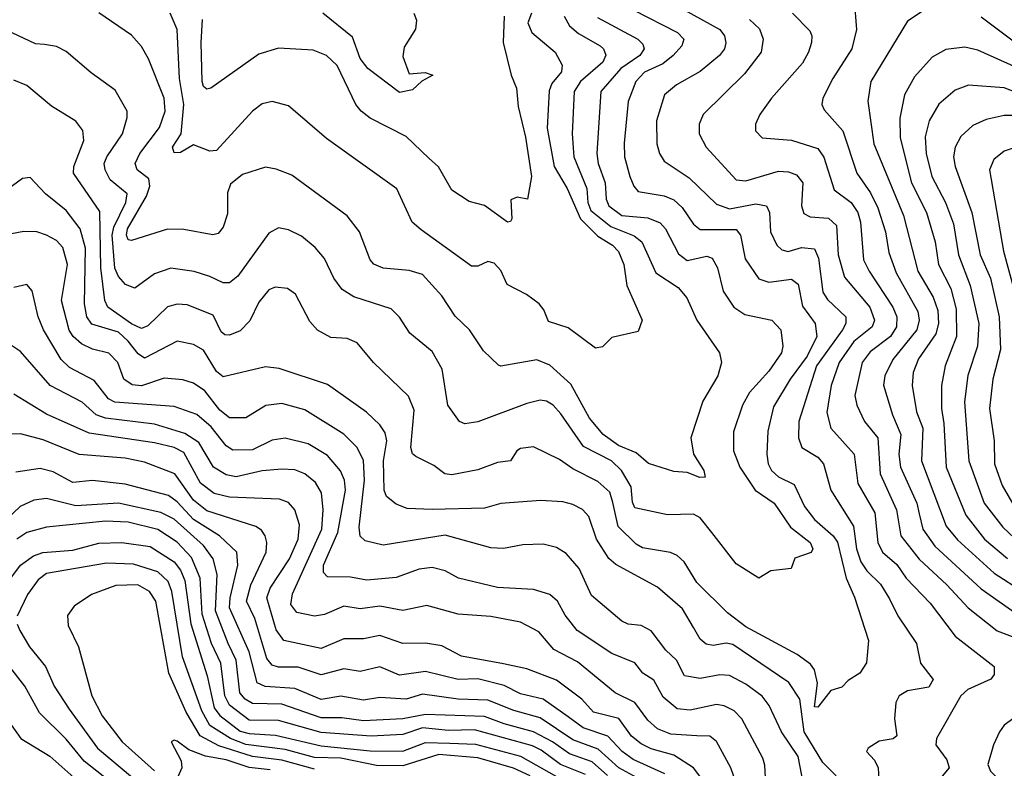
# Model space of a CAD drawing. Extents: x 1308313 to 1441400, y 959662 to 1036319.
# Tile 301 of 656: x 1351463 to 1354476, y 1003494 to 1005785. Entities that reach past the tile are written whole.
import ezdxf

# ---------------------------------------------------------------- set-up
doc = ezdxf.new("R2010")
doc.units = 0

msp = doc.modelspace()

# ---------------------------------------------------------------- linework, layer by layer
at = {"layer": '0CON10XD'}
for points in [[(1354016.7, 1005845), (1354024, 1005755), (1354008.8, 1005695), (1353950.8, 1005605), (1353920, 1005545), (1353917.7, 1005525), (1353925, 1005508.9), (1353981.4, 1005445), (1354024.3, 1005315), (1354066.7, 1005255), (1354089, 1005209), (1354112, 1005135), (1354122.3, 1005072.3), (1354145, 1005009.6), (1354211.4, 1004891.4), (1354214.8, 1004865), (1354208.3, 1004835), (1354134.9, 1004745.1), (1354110.4, 1004695), (1354106.5, 1004666.5), (1354133.6, 1004575), (1354159, 1004515), (1354153.2, 1004455), (1354157.9, 1004415), (1354207.9, 1004305), (1354215, 1004272.5), (1354226.2, 1004225), (1354263.1, 1004173.1), (1354405, 1004042.7), (1354515.1, 1003965.1)], [(1353231, 1005791), (1353354.7, 1005725), (1353370.1, 1005710.1), (1353374.2, 1005695), (1353360.5, 1005675), (1353301.9, 1005635), (1353240.7, 1005565), (1353229, 1005375), (1353232.8, 1005345), (1353254.5, 1005285), (1353257.4, 1005235), (1353265.2, 1005215), (1353305, 1005184.9), (1353385, 1005178.6), (1353422.7, 1005162.7), (1353438.6, 1005145), (1353478.3, 1005068.3), (1353505, 1005047.4), (1353565, 1005061.4), (1353581.5, 1005055), (1353598.6, 1005025), (1353615, 1004954.3), (1353647.9, 1004905), (1353682.1, 1004882.1), (1353764.2, 1004865), (1353791.5, 1004835), (1353797.6, 1004785), (1353794.1, 1004765), (1353755, 1004708.8), (1353696.4, 1004643.6), (1353674.8, 1004605), (1353647.2, 1004522.8), (1353646.9, 1004465), (1353666.2, 1004415), (1353713.2, 1004345), (1353771.9, 1004305), (1353821.4, 1004231.4), (1353882.2, 1004185), (1353889.5, 1004165), (1353885, 1004154), (1353835, 1004136.2), (1353823.3, 1004105), (1353761.7, 1004098.3), (1353725, 1004075.8), (1353655, 1004119.4), (1353580.4, 1004215), (1353545, 1004260.4), (1353525, 1004271.4), (1353445, 1004269.2), (1353345, 1004290.4), (1353337.9, 1004307.9), (1353333.7, 1004355), (1353304.4, 1004405), (1353273.3, 1004435), (1353188.3, 1004478.3), (1353118.8, 1004578.8), (1353095.2, 1004605.2), (1353075, 1004617.3), (1353055, 1004620), (1353015, 1004610.4), (1352865, 1004553.8), (1352825, 1004547.9), (1352808.1, 1004555), (1352772.7, 1004605), (1352755.8, 1004715), (1352725, 1004768.9), (1352656.9, 1004825), (1352625, 1004874.4), (1352599.4, 1004899.4), (1352485, 1004936.8), (1352449.4, 1004959.4), (1352423.8, 1004993.8), (1352395, 1005053.3), (1352367.3, 1005087.3), (1352325, 1005122.1), (1352285, 1005141.8), (1352255, 1005148.1), (1352225, 1005131.4), (1352130.1, 1004999.9), (1352105, 1004979.6), (1352085, 1004979.2), (1352045, 1004999.1), (1351996.4, 1005013.6), (1351925, 1005024.6), (1351875, 1005007.3), (1351815, 1004962.9), (1351786.2, 1004973.8), (1351765, 1004998.4), (1351754.3, 1005024.3), (1351745.3, 1005125), (1351750.8, 1005149.2), (1351788, 1005225), (1351792, 1005252), (1351740, 1005295), (1351723.9, 1005325), (1351721.7, 1005345), (1351729, 1005365), (1351776.9, 1005435), (1351792.1, 1005485), (1351791.2, 1005505), (1351755, 1005569.4), (1351681.9, 1005621.9), (1351605, 1005687.5), (1351575, 1005703.1), (1351538.5, 1005708.5), (1351510.8, 1005710.7), (1351422.7, 1005752.7)], [(1353340, 1005815), (1353476.2, 1005745), (1353495.3, 1005725), (1353489.1, 1005705), (1353462.8, 1005675), (1353430.4, 1005649.6), (1353375, 1005624), (1353348.1, 1005595), (1353325.2, 1005534.8), (1353313, 1005407), (1353313.9, 1005365), (1353330.2, 1005305), (1353341.6, 1005275), (1353355, 1005259.2), (1353435, 1005245.2), (1353465, 1005233.8), (1353489.9, 1005209.9), (1353525, 1005158.7), (1353545, 1005142.6), (1353655, 1005142.4), (1353668.1, 1005125), (1353682.3, 1005052.3), (1353725, 1004991.8), (1353755, 1004981.4), (1353825, 1004990.6), (1353844.8, 1004974.8), (1353858.3, 1004908.3), (1353897, 1004855), (1353902, 1004815), (1353872.8, 1004755), (1353820.4, 1004685), (1353769.9, 1004600.1), (1353752.4, 1004525), (1353749.5, 1004455), (1353753.3, 1004425), (1353763.1, 1004405), (1353785, 1004385.8), (1353832.3, 1004362.3), (1353863.9, 1004295), (1353894.7, 1004255), (1353952.6, 1004205), (1353965.8, 1004185.8), (1353991.5, 1004075), (1354017.8, 1004017.8), (1354060.2, 1003885), (1354053.7, 1003816.3), (1354034.2, 1003785), (1353997.9, 1003762.1), (1353978.3, 1003741.7), (1353945, 1003732.1), (1353905, 1003681.1), (1353895, 1003681.2), (1353904, 1003754), (1353895.2, 1003795.2), (1353882.4, 1003812.4), (1353841.7, 1003841.7), (1353685, 1003927), (1353629, 1003969), (1353535, 1004062.7), (1353496.1, 1004125), (1353475, 1004144.6), (1353454, 1004154), (1353368.6, 1004168.6), (1353349.3, 1004179.3), (1353293.8, 1004233.8), (1353277.5, 1004307.5), (1353268.2, 1004338.2), (1353231.5, 1004371.5), (1353155, 1004410.5), (1353115, 1004439.1), (1353035, 1004477.5), (1352995, 1004471.9), (1352984.2, 1004465), (1352965, 1004434.2), (1352925, 1004429.4), (1352865, 1004406.9), (1352785, 1004391.6), (1352764.2, 1004395), (1352730.5, 1004420.5), (1352675, 1004447.5), (1352665, 1004455.8), (1352659.7, 1004475), (1352669.5, 1004589.5), (1352652.2, 1004632.2), (1352545.6, 1004735), (1352495, 1004795.6), (1352465, 1004809.2), (1352415, 1004811.8), (1352374.3, 1004834.3), (1352351, 1004861), (1352306.5, 1004945), (1352282.3, 1004962.3), (1352245, 1004966.2), (1352225, 1004957.9), (1352195, 1004920), (1352167, 1004863), (1352137.1, 1004832.9), (1352105, 1004818.8), (1352090.1, 1004820.1), (1352079.5, 1004829.5), (1352055, 1004880.8), (1351975, 1004911.8), (1351945, 1004914.3), (1351915, 1004905.8), (1351855, 1004847.3), (1351835, 1004840), (1351805, 1004853.9), (1351732.9, 1004905), (1351723.2, 1004925), (1351711.4, 1005025), (1351707.8, 1005197.8), (1351627.3, 1005315), (1351628.6, 1005335), (1351658.6, 1005415), (1351655.8, 1005445.8), (1351635, 1005474.5), (1351560.4, 1005520.4), (1351485, 1005583.5), (1351445, 1005599.6)], [(1353128.4, 1005795), (1353145.7, 1005765.7), (1353172.9, 1005742.9), (1353238.8, 1005705), (1353249.6, 1005695), (1353256.2, 1005676.2), (1353247.1, 1005655), (1353179.4, 1005595), (1353159.8, 1005565), (1353153, 1005435), (1353158.3, 1005365), (1353198.4, 1005268.4), (1353201.8, 1005225), (1353211, 1005201), (1353271.7, 1005151.7), (1353342.7, 1005122.7), (1353366.4, 1005105), (1353409.8, 1005009.8), (1353477.5, 1004965), (1353503.8, 1004933.8), (1353534.7, 1004865), (1353604.4, 1004765), (1353610, 1004735), (1353599.5, 1004695), (1353553.3, 1004616.7), (1353516.8, 1004505), (1353524.2, 1004455), (1353556.8, 1004405), (1353560, 1004385), (1353543.8, 1004383.8), (1353505, 1004398.6), (1353465, 1004402.3), (1353386.9, 1004426.9), (1353349.2, 1004459.2), (1353295, 1004481.7), (1353248.6, 1004515), (1353206.2, 1004565), (1353148.8, 1004668.8), (1353085, 1004727.3), (1353045, 1004743.2), (1352935, 1004724.3), (1352927.5, 1004727.5), (1352881.7, 1004771.7), (1352838.9, 1004835), (1352795, 1004877.1), (1352755, 1004939.6), (1352695.6, 1005005), (1352655, 1005016.7), (1352575, 1005024.1), (1352546.7, 1005036.7), (1352535, 1005050), (1352502.9, 1005135), (1352465, 1005184.6), (1352295, 1005308.5), (1352247.7, 1005327.7), (1352215, 1005332.9), (1352145, 1005310.4), (1352108.3, 1005281.8), (1352098.2, 1005255), (1352099.1, 1005190.9), (1352085, 1005149.2), (1352070.2, 1005129.8), (1352053.8, 1005126.2), (1351965, 1005142.8), (1351915, 1005143.6), (1351805, 1005108.9), (1351795, 1005110.5), (1351789.2, 1005125), (1351792.3, 1005145), (1351850.3, 1005245), (1351861.4, 1005275), (1351857.7, 1005297.7), (1351822.1, 1005325), (1351815.8, 1005345), (1351830.8, 1005375), (1351890.5, 1005455), (1351907.7, 1005505), (1351904.4, 1005545), (1351856.4, 1005665), (1351835, 1005702.5), (1351805, 1005737.5), (1351705, 1005805.3)], [(1353029.4, 1005805), (1353018, 1005775), (1353030, 1005745), (1353101.8, 1005685), (1353123.2, 1005645), (1353120.9, 1005625), (1353091.1, 1005588.9), (1353082.9, 1005567.1), (1353077.3, 1005452.7), (1353097.9, 1005335), (1353138, 1005268), (1353179, 1005175), (1353232.1, 1005122.1), (1353276.8, 1005095), (1353295.6, 1005075), (1353311.4, 1005035), (1353320.8, 1004970.8), (1353367.5, 1004865), (1353355, 1004830), (1353275, 1004812), (1353246.7, 1004783.3), (1353225, 1004779.4), (1353141.5, 1004841.5), (1353081.2, 1004861.2), (1353066.9, 1004896.9), (1353052.5, 1004915), (1353013.3, 1004943.3), (1352954, 1004974), (1352935, 1005016.9), (1352915, 1005039.1), (1352895, 1005044.4), (1352865, 1005030.8), (1352845, 1005030.6), (1352691.2, 1005141.2), (1352663.3, 1005165), (1352616.9, 1005266.9), (1352401.4, 1005421.4), (1352285, 1005521.1), (1352235, 1005534.5), (1352205, 1005527.5), (1352175, 1005504.5), (1352065, 1005384.7), (1352045, 1005382.3), (1351995, 1005401.6), (1351955, 1005378.2), (1351935, 1005376.7), (1351930.5, 1005395), (1351956.4, 1005435), (1351964.9, 1005525), (1351952, 1005605), (1351944.4, 1005754.4), (1351923.6, 1005805)], [(1352945.3, 1005795.3), (1352942.5, 1005715), (1352967.1, 1005615), (1352983.5, 1005575), (1352988.6, 1005518.6), (1353010.8, 1005425), (1353028.8, 1005305), (1353016.7, 1005235), (1352985, 1005241.2), (1352966.2, 1005233.8), (1352969.2, 1005175), (1352965, 1005166.7), (1352955, 1005164.5), (1352885, 1005215.5), (1352838.3, 1005228.3), (1352785, 1005263.1), (1352744.3, 1005334.3), (1352715, 1005360.7), (1352645, 1005427.5), (1352535, 1005482.8), (1352507.3, 1005505), (1352491.8, 1005525), (1352434.7, 1005644.7), (1352401.4, 1005675), (1352361.3, 1005691.3), (1352255, 1005697.3), (1352195, 1005678.9), (1352047.5, 1005575), (1352035, 1005572.3), (1352025, 1005580), (1352021, 1005595), (1352017.6, 1005715), (1352022.3, 1005785)], [(1352668.6, 1005805), (1352677.1, 1005782.9), (1352674.2, 1005755.8), (1352639.4, 1005700.6), (1352635, 1005672.5), (1352655, 1005618.8), (1352703.3, 1005623.3), (1352727.1, 1005615), (1352693.3, 1005596.7), (1352665, 1005569.5), (1352625, 1005561.4), (1352527.8, 1005635), (1352505, 1005665.8), (1352481.1, 1005731.1), (1352390, 1005805)], [(1353496.1, 1005815), (1353605.3, 1005755), (1353619.7, 1005735), (1353624, 1005714), (1353619.5, 1005695), (1353604.5, 1005675.5), (1353545, 1005626.5), (1353472.7, 1005585), (1353435.7, 1005554.3), (1353411.6, 1005475), (1353412.7, 1005405), (1353420.4, 1005375), (1353435, 1005351.8), (1353511.1, 1005301.1), (1353595, 1005219.7), (1353635, 1005205.6), (1353715, 1005221.1), (1353747.8, 1005215), (1353757.1, 1005195), (1353760.8, 1005135), (1353779.3, 1005095), (1353795, 1005080), (1353814.8, 1005074.8), (1353855, 1005087.2), (1353895, 1005083.8), (1353907.2, 1005055), (1353920.3, 1004950.3), (1353935, 1004928.4), (1353991.1, 1004875), (1353991.3, 1004855), (1353981, 1004835), (1353900.6, 1004725), (1353847.1, 1004555), (1353846.2, 1004505), (1353856.2, 1004475), (1353905.5, 1004445.5), (1353922.4, 1004425), (1353944.7, 1004345), (1354014.8, 1004235), (1354023.2, 1004165), (1354036.9, 1004125), (1354055, 1004097.5), (1354097.2, 1004057.2), (1354125, 1004011.8), (1354150.3, 1003960.3), (1354206.9, 1003875), (1354218.9, 1003815), (1354257.9, 1003765), (1354245, 1003741.9), (1354179.4, 1003730.6), (1354154.5, 1003715), (1354143.8, 1003695), (1354139.3, 1003645), (1354147, 1003593), (1354135.9, 1003584.1), (1354093.1, 1003576.9), (1354058.8, 1003555), (1354053.8, 1003545), (1354078.9, 1003518.9), (1354090, 1003495), (1354091.9, 1003458.1)], [(1353827.3, 1005805), (1353880.9, 1005750.9), (1353886.9, 1005735), (1353885.3, 1005715), (1353876.8, 1005685), (1353857.9, 1005652.1), (1353763.1, 1005545), (1353727.3, 1005495), (1353714.5, 1005465), (1353714.5, 1005444.5), (1353735, 1005423.5), (1353825, 1005416.4), (1353905, 1005390.4), (1353923.8, 1005363.8), (1353955, 1005263.6), (1354006.9, 1005225), (1354027.5, 1005195), (1354036.2, 1005165), (1354045, 1005050), (1354061.9, 1005015), (1354135.2, 1004905), (1354147, 1004875), (1354145.5, 1004845), (1354127.6, 1004815), (1354065, 1004768.1), (1354040.5, 1004735), (1354018, 1004635), (1354024.2, 1004605), (1354047.9, 1004555), (1354088.4, 1004505), (1354096.2, 1004395), (1354145.8, 1004285), (1354159.6, 1004205), (1354215, 1004133.3), (1354299.8, 1004055), (1354365, 1003984.7), (1354454.3, 1003914.3), (1354505, 1003894.4)], [(1354233.8, 1005816.2), (1354179.9, 1005780.1), (1354067.2, 1005595), (1354058.2, 1005535), (1354076.4, 1005405), (1354167, 1005185), (1354211.2, 1005015), (1354258.1, 1004935), (1354272.7, 1004895), (1354274.6, 1004855), (1354266.7, 1004823.3), (1354213.1, 1004746.9), (1354197.1, 1004705), (1354193.4, 1004665), (1354207.5, 1004585), (1354226.8, 1004535), (1354222.6, 1004435), (1354298, 1004235), (1354332.4, 1004192.4), (1354445, 1004090.9), (1354533.2, 1004033.2)], [(1354515, 1005709.6), (1354405, 1005792.5)], [(1353695.7, 1005785.7), (1353726.2, 1005756.2), (1353738.4, 1005725), (1353731.8, 1005685), (1353681.2, 1005618.8), (1353553.8, 1005495), (1353541.8, 1005465), (1353542.3, 1005435), (1353563.1, 1005395), (1353655, 1005294.7), (1353685, 1005291.8), (1353785, 1005320.7), (1353815, 1005318.9), (1353839.8, 1005309.8), (1353858.9, 1005285), (1353854.8, 1005215), (1353862, 1005192), (1353881.7, 1005181.7), (1353937.5, 1005177.5), (1353962.3, 1005155), (1353967.8, 1005065), (1353986.4, 1004996.4), (1354064.4, 1004905), (1354078.7, 1004865), (1354071.3, 1004845), (1354015, 1004799.6), (1353970, 1004735), (1353945.5, 1004665), (1353932.3, 1004582.3), (1353945.3, 1004535), (1354016.2, 1004455), (1354028, 1004365), (1354079.4, 1004275), (1354088.9, 1004185), (1354103, 1004155), (1354146.8, 1004116.8), (1354175.8, 1004075), (1354249.3, 1003999.3), (1354325, 1003897.5), (1354444.8, 1003804.8), (1354445, 1003780.8), (1354435, 1003766.4), (1354364.4, 1003735), (1354342.7, 1003715), (1354268.4, 1003585), (1354266.4, 1003565), (1354299.8, 1003519.8), (1354307.5, 1003495), (1354265.5, 1003445)], [(1354565, 1005614.8), (1354395, 1005691.4), (1354355, 1005700.3), (1354297, 1005693), (1354255, 1005670), (1354200.5, 1005609.5), (1354170, 1005555), (1354156.5, 1005483.5), (1354157, 1005423), (1354192.2, 1005285), (1354237.8, 1005195), (1354264.6, 1005104.6), (1354274.5, 1005035), (1354312.4, 1004962.4), (1354328.6, 1004898.6), (1354329.7, 1004815), (1354294.8, 1004725), (1354284, 1004665), (1354284.1, 1004595), (1354291.1, 1004548.9), (1354297.7, 1004415), (1354358.2, 1004268.2), (1354415.6, 1004195), (1354485.3, 1004135.3)], [(1354575, 1005537.7), (1354475, 1005576.3), (1354365.9, 1005584.1), (1354325, 1005568.8), (1354275, 1005526.2), (1354245.7, 1005475), (1354233.4, 1005426.6), (1354236.2, 1005375), (1354253.7, 1005305), (1354295.8, 1005225), (1354319.9, 1005160.1), (1354336.1, 1005065), (1354371.4, 1004971.4), (1354397.4, 1004855), (1354394.2, 1004785.8), (1354363.9, 1004696.1), (1354354.5, 1004615), (1354367.5, 1004435), (1354414.4, 1004305), (1354471.3, 1004231.3), (1354507.4, 1004197.4)], [(1354505, 1005491.5), (1354475, 1005491.9), (1354420.4, 1005479.6), (1354379.2, 1005460.8), (1354342.7, 1005427.3), (1354325.3, 1005395), (1354320, 1005365), (1354325, 1005335.7), (1354376.8, 1005195), (1354402, 1005065), (1354433.3, 1004993.3), (1354460, 1004875), (1354464.4, 1004775), (1354440.4, 1004685), (1354430.5, 1004595), (1354444.4, 1004495.6), (1354445.5, 1004425), (1354469, 1004359), (1354524.1, 1004264.1)], [(1354514.8, 1005395.2), (1354475, 1005382.5), (1354443.4, 1005356.6), (1354430.8, 1005325), (1354473.4, 1005076.6), (1354508.6, 1004945)], [(1353961, 1003471), (1353920.9, 1003510.9), (1353863, 1003605), (1353850.6, 1003705), (1353816.3, 1003756.3), (1353645, 1003872.5), (1353625, 1003876.8), (1353585, 1003869.5), (1353563.1, 1003873.1), (1353545, 1003889.1), (1353524.4, 1003924.4), (1353491.4, 1003981.4), (1353415, 1004048), (1353287, 1004117), (1353265.2, 1004135.2), (1353227.4, 1004195), (1353204.3, 1004264.3), (1353185.2, 1004285.2), (1353155, 1004301.1), (1353125, 1004308.9), (1353056.9, 1004313.1), (1352935, 1004304), (1352885, 1004290), (1352725, 1004285.2), (1352648.5, 1004288.5), (1352615, 1004302.1), (1352585.3, 1004325.3), (1352577.6, 1004345), (1352576.5, 1004435), (1352585.9, 1004495.9), (1352580.7, 1004520.7), (1352564.8, 1004544.8), (1352523.9, 1004583.9), (1352405, 1004668.5), (1352256.9, 1004716.9), (1352215, 1004722.5), (1352085, 1004691.3), (1352065, 1004708.4), (1352025, 1004773.3), (1351995, 1004790.7), (1351945, 1004800.3), (1351845, 1004749), (1351825, 1004761.8), (1351795, 1004801.2), (1351765, 1004828.2), (1351683.1, 1004853.1), (1351668.5, 1004875), (1351661.2, 1004915), (1351664.3, 1005085), (1351647.9, 1005145), (1351605, 1005200.6), (1351541.7, 1005251.7), (1351495, 1005301.9), (1351470.9, 1005299.1), (1351425.3, 1005264.7)], [(1353861.8, 1003445), (1353845, 1003530), (1353794.2, 1003605), (1353755.9, 1003685.9), (1353734.5, 1003714.5), (1353685, 1003751.2), (1353635, 1003777.3), (1353605, 1003780), (1353545, 1003768), (1353496.9, 1003776.9), (1353472.5, 1003825), (1353440, 1003855), (1353395, 1003914.6), (1353365, 1003930.6), (1353325, 1003934.7), (1353305, 1003943.4), (1353212.5, 1004022.5), (1353175.3, 1004105), (1353135, 1004151.2), (1353105, 1004169.6), (1353065, 1004179.6), (1353002.9, 1004177.1), (1352943.3, 1004166.7), (1352905, 1004167.8), (1352765, 1004207), (1352575, 1004176.6), (1352519.7, 1004189.7), (1352504.2, 1004204.2), (1352501.1, 1004231.1), (1352517.8, 1004375), (1352515.2, 1004435.2), (1352495.2, 1004475.2), (1352455, 1004516.5), (1352335, 1004590.2), (1352265, 1004609.8), (1352215.6, 1004604.4), (1352155, 1004565.9), (1352105, 1004566.2), (1352075, 1004590), (1352028.8, 1004648.8), (1351995, 1004671.9), (1351962, 1004682), (1351905, 1004687.5), (1351835.6, 1004664.4), (1351806.7, 1004666.7), (1351781.9, 1004685), (1351763.3, 1004735), (1351735, 1004763.7), (1351685, 1004776), (1351652.2, 1004792.2), (1351626.1, 1004815), (1351614.6, 1004834.6), (1351590.3, 1004925), (1351609.1, 1005035), (1351595, 1005087.9), (1351575, 1005108.7), (1351545, 1005125.3), (1351515, 1005135.4), (1351475, 1005136.1), (1351416.2, 1005125)], [(1353746.1, 1003445), (1353743.3, 1003503.3), (1353736.4, 1003525), (1353672.6, 1003645), (1353649.2, 1003669.2), (1353618.1, 1003685), (1353595, 1003688.5), (1353515, 1003671.3), (1353475, 1003675.9), (1353431.5, 1003711.5), (1353402.9, 1003762.9), (1353370, 1003785), (1353345, 1003816.1), (1353275, 1003844.7), (1353168.5, 1003915), (1353132.2, 1003962.2), (1353108.7, 1004005), (1353085, 1004025.9), (1353035, 1004040.9), (1352925, 1004046.4), (1352805.2, 1004075.2), (1352765, 1004097.6), (1352725, 1004108.4), (1352685, 1004103.2), (1352615, 1004077.6), (1352525, 1004069.8), (1352475, 1004078.5), (1352405, 1004079.2), (1352392.8, 1004092.8), (1352392.3, 1004115), (1352436.2, 1004215), (1352460, 1004345), (1352456.3, 1004375), (1352444.3, 1004404.3), (1352405, 1004450.7), (1352345, 1004486.1), (1352275, 1004504.3), (1352235, 1004497.3), (1352175, 1004468.1), (1352115, 1004467), (1352095, 1004480), (1352048.5, 1004538.5), (1352005, 1004576.1), (1351935, 1004600.6), (1351753.8, 1004613.8), (1351734.5, 1004624.5), (1351690.9, 1004680.9), (1351615, 1004719.8), (1351589.2, 1004745), (1351535.2, 1004835), (1351519.2, 1004875), (1351500.9, 1004955), (1351485, 1004974.3), (1351445, 1004965.5)], [(1353663.1, 1003425), (1353638.9, 1003495), (1353595, 1003575.5), (1353575, 1003591.6), (1353535, 1003593), (1353455, 1003598.4), (1353414.4, 1003614.4), (1353385, 1003640.6), (1353345, 1003695.2), (1353284.5, 1003725), (1353169.3, 1003819.3), (1353097.5, 1003857.5), (1353051.7, 1003911.7), (1352995, 1003941.1), (1352905, 1003957.7), (1352805, 1003965.2), (1352708.6, 1003991.4), (1352635, 1003976.3), (1352565, 1003989.5), (1352505, 1003981.9), (1352455, 1003989.3), (1352395, 1003964.3), (1352365, 1003959.5), (1352310.8, 1003970.8), (1352292.3, 1003995), (1352297.6, 1004027.6), (1352387.6, 1004225), (1352391.9, 1004285), (1352386.4, 1004336.4), (1352367.9, 1004367.9), (1352335.2, 1004395.2), (1352305, 1004407), (1352265, 1004408.9), (1352205, 1004404), (1352125, 1004385.8), (1352095, 1004391.2), (1352055.4, 1004415.4), (1352010.4, 1004490.4), (1351968.5, 1004518.5), (1351875, 1004546.8), (1351724.9, 1004564.9), (1351696.5, 1004575), (1351654.1, 1004614.1), (1351555.5, 1004665.5), (1351465, 1004768.8), (1351425, 1004795.4)], [(1353547.6, 1003465), (1353524.8, 1003494.8), (1353465, 1003534.1), (1353395, 1003553.1), (1353365, 1003568.2), (1353335, 1003591.9), (1353295.8, 1003645.8), (1353218.7, 1003665), (1353183.4, 1003705), (1353105, 1003763), (1353015, 1003797.8), (1352943.5, 1003813.5), (1352815, 1003836.9), (1352755, 1003868.1), (1352705, 1003876.2), (1352635, 1003875.7), (1352565, 1003900.4), (1352515, 1003889.3), (1352455, 1003889.5), (1352385, 1003860), (1352270.8, 1003885), (1352247.5, 1003917.5), (1352219.2, 1004015), (1352229.1, 1004045), (1352288.3, 1004135), (1352314.4, 1004195), (1352318.6, 1004238.6), (1352304.7, 1004285), (1352285, 1004306.7), (1352257.5, 1004317.5), (1352105, 1004323.5), (1352057.7, 1004335), (1352015.9, 1004365.9), (1351965, 1004459.6), (1351935, 1004475.1), (1351875, 1004489.9), (1351675, 1004519.3), (1351545, 1004577.2), (1351445, 1004638.2)], [(1353437, 1003477), (1353340, 1003520), (1353306.6, 1003545), (1353262.4, 1003592.4), (1353186.9, 1003616.9), (1353140.9, 1003650.9), (1353065, 1003705.5), (1352995, 1003721.7), (1352945, 1003747.1), (1352865, 1003767.2), (1352805, 1003765.2), (1352705, 1003789.8), (1352625, 1003778.9), (1352565, 1003804.2), (1352505, 1003789.7), (1352455, 1003798.4), (1352385, 1003779.8), (1352315, 1003802.8), (1352255, 1003803), (1352235, 1003808.7), (1352219.5, 1003829.5), (1352182.1, 1003952.1), (1352156.7, 1004005), (1352169.7, 1004055), (1352217, 1004155), (1352219.5, 1004185), (1352214, 1004205), (1352202.4, 1004222.4), (1352185, 1004233.5), (1352035, 1004281.8), (1351994.6, 1004314.6), (1351937.5, 1004395), (1351845, 1004430), (1351785, 1004443.2), (1351645, 1004453.9), (1351535, 1004498.4), (1351465, 1004516.9), (1351424.2, 1004515.8)], [(1353386.2, 1003446.2), (1353296.3, 1003495), (1353232.5, 1003552.5), (1353155, 1003580.7), (1353055, 1003648.5), (1352975, 1003670.5), (1352895, 1003701.8), (1352805, 1003705.1), (1352695, 1003720.8), (1352645, 1003704.8), (1352565, 1003709.8), (1352515, 1003701.6), (1352445, 1003714), (1352385, 1003703.9), (1352305, 1003737.7), (1352214.3, 1003744.3), (1352189.2, 1003755), (1352165, 1003850.3), (1352105.1, 1003985.1), (1352106.3, 1004015), (1352130.3, 1004115), (1352126.7, 1004155), (1352074.2, 1004205), (1351995, 1004255.1), (1351945, 1004309), (1351918.3, 1004328.3), (1351785, 1004363.2), (1351685, 1004374), (1351625, 1004368.1), (1351565, 1004401), (1351525, 1004411.3), (1351450.6, 1004399.4)], [(1353261.8, 1003471.8), (1353215, 1003513), (1353145, 1003537.7), (1353092.8, 1003575), (1353035, 1003605.6), (1352945, 1003629.2), (1352885, 1003652.4), (1352705, 1003658.7), (1352635, 1003645.1), (1352515, 1003638.6), (1352448.2, 1003648.2), (1352385, 1003648.2), (1352265, 1003689.5), (1352175, 1003691.8), (1352152.7, 1003705), (1352136.2, 1003725), (1352124.9, 1003825), (1352100.3, 1003875), (1352061.7, 1003975), (1352066.6, 1004086.6), (1352055, 1004134.6), (1352025.2, 1004175), (1351935, 1004256.1), (1351895, 1004276.2), (1351765, 1004305.4), (1351635, 1004296.9), (1351545, 1004318.8), (1351505.5, 1004314.5), (1351463.9, 1004295), (1351399.8, 1004235)], [(1353193.8, 1003475), (1353117.8, 1003505), (1353058.8, 1003548.8), (1353031.8, 1003561.8), (1352855, 1003611.1), (1352775, 1003609.1), (1352695, 1003617.3), (1352635, 1003596.7), (1352537.8, 1003592.2), (1352385, 1003603.2), (1352255, 1003639.4), (1352165, 1003641.1), (1352105, 1003686.8), (1352090.1, 1003715), (1352077.8, 1003815), (1352049.6, 1003875), (1352021.6, 1003965), (1352015.3, 1004075.3), (1351988.5, 1004138.5), (1351945, 1004185.2), (1351885, 1004224.6), (1351795, 1004246.5), (1351725, 1004250.4), (1351545, 1004231.4), (1351484.6, 1004215), (1351454.3, 1004195)], [(1351533.9, 1004153.9), (1351625, 1004161.4), (1351705, 1004182.8), (1351775, 1004184.5), (1351862.3, 1004172.3), (1351935, 1004125.9), (1351955, 1004099.5), (1351968.1, 1004068.1), (1351986, 1003936), (1352036.5, 1003776.5), (1352058.3, 1003678.3), (1352074.8, 1003654.8), (1352137.7, 1003607.7), (1352165, 1003599.6), (1352245.1, 1003594.9), (1352385, 1003562.2), (1352535, 1003547.2), (1352635, 1003545.9), (1352705, 1003572.7), (1352779.1, 1003570.9), (1352857.8, 1003567.8), (1352995, 1003531), (1353105, 1003468.1)], [(1351385, 1004007.7), (1351465.1, 1004114.9), (1351505, 1004144), (1351533.9, 1004153.9)], [(1353025, 1003470.4), (1352973.9, 1003493.9), (1352865, 1003525.9), (1352745, 1003535.3), (1352635, 1003500.8), (1352555, 1003502.2), (1352445, 1003524.1), (1352365, 1003527.1), (1352275, 1003551), (1352155, 1003566.7), (1352107.4, 1003585), (1352044.6, 1003624.6), (1352019.6, 1003669.6), (1351960.8, 1003835), (1351927.8, 1004035), (1351917.3, 1004065), (1351885, 1004094.8), (1351811.3, 1004118.7), (1351728.6, 1004121.4), (1351545, 1004089.4), (1351519.3, 1004070.7), (1351486.1, 1004025), (1351455, 1003958.8)], [(1352365, 1003491.4), (1352265, 1003518.5), (1352175, 1003529.4), (1352072.6, 1003562.6), (1352015, 1003593.4), (1351971.7, 1003665), (1351919.3, 1003785), (1351879.3, 1004005), (1351860, 1004035), (1351824.3, 1004055), (1351757.3, 1004052.7), (1351682.9, 1004025), (1351629.8, 1003990.2), (1351608.5, 1003961.5), (1351610.8, 1003930.8), (1351642.7, 1003865), (1351683.8, 1003715), (1351715, 1003653.8), (1351776.3, 1003575), (1351875.6, 1003485.6)], [(1351454.8, 1003935), (1351463.2, 1003915), (1351492.8, 1003865), (1351541.3, 1003805), (1351568.1, 1003745), (1351614.3, 1003675), (1351700.6, 1003555), (1351807.8, 1003465)], [(1351762.1, 1003435), (1351659.6, 1003515), (1351605, 1003582.4), (1351523.3, 1003663.3), (1351478, 1003745), (1351425, 1003813.2)], [(1354535, 1003668.5), (1354475, 1003625.5), (1354460.9, 1003605), (1354442.3, 1003565), (1354425.4, 1003505), (1354433.5, 1003485), (1354462.9, 1003455), (1354467.1, 1003442.9), (1354439.9, 1003420.1), (1354407.3, 1003375), (1354365.6, 1003345), (1354358.9, 1003325), (1354375, 1003274.8), (1354426.9, 1003216.9), (1354478.3, 1003125)], [(1351436.3, 1003626.3), (1351466.1, 1003585), (1351555, 1003530.9), (1351628.3, 1003465)], [(1352228.7, 1003488.7), (1352165, 1003495.8), (1352095, 1003519.8), (1352030.9, 1003530.9), (1351980.5, 1003550.5), (1351945, 1003576.5), (1351935, 1003580), (1351926.7, 1003575), (1351956.7, 1003516.8), (1351958.4, 1003495), (1351935, 1003441.8)]]:
    msp.add_lwpolyline(points, dxfattribs=at)

doc.saveas('drawing.dxf')
